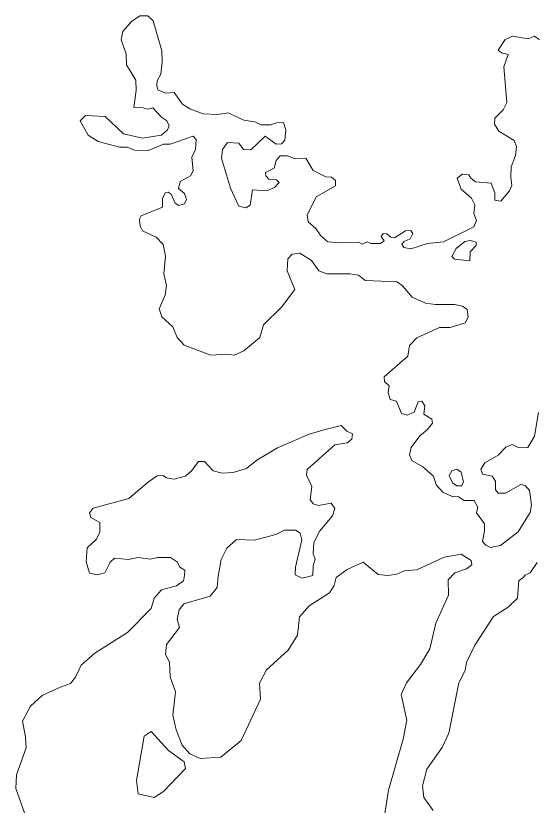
# Model space of a CAD drawing. Extents: x 369010 to 739155, y 6377141 to 6616555.
# Drawn here: x 445131 to 445842, y 6475191 to 6476272 of the extents above; entities that cross this region are included whole.
import ezdxf

# ---------------------------------------------------------------- set-up
doc = ezdxf.new("R2010")
doc.units = 0
doc.header["$LTSCALE"] = 40
doc.layers.add('1', color=7, linetype='Continuous', lineweight=13)

msp = doc.modelspace()

# ---------------------------------------------------------------- linework, layer by layer
at = {"layer": '1'}
for points in [[(445338.5, 6476115.69), (445340.65, 6476121.81), (445337.17, 6476128.6), (445329.89, 6476133.23), (445318.47, 6476146.14), (445311.02, 6476144.16), (445301.26, 6476146.97), (445292.16, 6476146.31), (445295.63, 6476169.81), (445294.81, 6476184.04), (445282.23, 6476205.06), (445281.9, 6476219.79), (445275.11, 6476238.99), (445277.26, 6476250.57), (445288.85, 6476264.31), (445300.43, 6476272.09), (445311.52, 6476272.09), (445318.8, 6476265.14), (445330.55, 6476224.09), (445331.22, 6476209.03), (445329.23, 6476192.15), (445324.1, 6476183.21), (445323.6, 6476176.43), (445325.26, 6476170.8), (445336.18, 6476166), (445347.27, 6476167.16), (445358.86, 6476150.94), (445368.79, 6476144.65), (445386.99, 6476137.7), (445407.18, 6476136.87), (445421.42, 6476139.36), (445442.77, 6476129.09), (445457.83, 6476126.94), (445466.43, 6476122.97), (445479.34, 6476122.97), (445487.45, 6476125.62), (445497.05, 6476125.95), (445500.2, 6476115.69), (445499.04, 6476101.95), (445494.57, 6476096.82), (445486.96, 6476096.32), (445471.89, 6476107.25), (445452.2, 6476088.55), (445442.6, 6476089.04), (445435.81, 6476097.65), (445420.59, 6476098.64), (445413.8, 6476089.04), (445412.15, 6476076.96), (445424.73, 6476036.25), (445435.98, 6476011.42), (445445.41, 6476009.1), (445451.37, 6476012.58), (445454.52, 6476033.6), (445474.21, 6476032.44), (445484.64, 6476036.74), (445491.42, 6476043.86), (445487.45, 6476047.34), (445477.19, 6476048.33), (445472.89, 6476053.13), (445472.56, 6476057.43), (445484.14, 6476063.22), (445487.29, 6476073.98), (445492.42, 6476080.44), (445502.84, 6476080.11), (445512.77, 6476076.3), (445527.67, 6476077.13), (445537.6, 6476060.41), (445555.31, 6476051.64), (445562.92, 6476050.98), (445568.55, 6476046.67), (445568.38, 6476039.23), (445541.74, 6476024.16), (445529.32, 6475998.84), (445530.98, 6475989.74), (445541.24, 6475980.8), (445548.19, 6475970.54), (445557.96, 6475962.43), (445574.67, 6475960.94), (445599.99, 6475962.27), (445604.96, 6475959.45), (445611.75, 6475962.43), (445616.55, 6475960.28), (445629.95, 6475960.11), (445635.08, 6475963.76), (445630.94, 6475970.04), (445633.43, 6475973.85), (445638.56, 6475973.52), (445644.18, 6475968.72), (445649.32, 6475967.89), (445664.38, 6475977.82), (445671.33, 6475978.15), (445674.31, 6475973.85), (445670.33, 6475966.73), (445662.22, 6475963.09), (445659.25, 6475959.29), (445661.73, 6475954.65), (445671.66, 6475953), (445694.17, 6475960.11), (445716.18, 6475962.43), (445757.55, 6475983.29)], [(445757.55, 6475983.29), (445761.36, 6475991.89), (445757.55, 6476001.49), (445758.88, 6476013.08), (445754.58, 6476022.51), (445740.51, 6476034.59), (445734.88, 6476049.65), (445742.16, 6476055.11), (445750.77, 6476054.29), (445753.42, 6476049.65), (445759.87, 6476044.85), (445781.55, 6476042.7), (445786.35, 6476029.79), (445786.52, 6476019.37), (445794.46, 6476018.21), (445806.71, 6476032.27), (445809.52, 6476039.56), (445808.36, 6476050.81), (445808.86, 6476065.38), (445814.65, 6476080.93), (445816.14, 6476093.01), (445812.83, 6476101.46), (445792.14, 6476113.87), (445786.19, 6476123.8), (445786.52, 6476132.07), (445797.77, 6476143.33), (445803.07, 6476153.42), (445798.93, 6476202.08), (445804.56, 6476219.13), (445795.46, 6476221.28), (445791.15, 6476224.92), (445800.59, 6476239.82), (445810.85, 6476244.29), (445832.03, 6476240.64), (445840.31, 6476244.12), (445847.59, 6476239.49)], [(445669.84, 6475670.65), (445671.99, 6475680.91), (445683.57, 6475696.8), (445693.84, 6475705.07), (445700.95, 6475714.01), (445700.12, 6475719.47), (445689.2, 6475726.59), (445690.69, 6475738.17), (445686.72, 6475744.46), (445681.42, 6475743.64), (445675.96, 6475729.4), (445666.53, 6475725.1), (445658.75, 6475727.25), (445651.8, 6475744.46), (445643.19, 6475746.61), (445640.38, 6475756.21), (445642.03, 6475765.48), (445635.25, 6475771.27), (445635.08, 6475777.73), (445667.19, 6475806.03), (445669.84, 6475820.59), (445679.6, 6475830.86), (445710.55, 6475845.42), (445725.28, 6475845.42), (445745.8, 6475851.54), (445750.11, 6475859.32), (445748.45, 6475869.92), (445742.33, 6475874.38), (445731.24, 6475876.87), (445705.26, 6475876.87), (445691.52, 6475878.52), (445673.31, 6475886.8), (445660.07, 6475902.19), (445652.96, 6475907.65), (445608.77, 6475909.8), (445599.99, 6475916.92), (445587.75, 6475918.9), (445556.96, 6475918.57), (445545.38, 6475922.71), (445535.45, 6475936.94), (445519.56, 6475946.87), (445509.13, 6475945.72), (445503.17, 6475939.1), (445502.35, 6475922.71), (445512.77, 6475897.06), (445494.57, 6475872.89), (445469.74, 6475848.9), (445464.78, 6475831.35), (445442.77, 6475813.15), (445429.53, 6475807.19), (445419.76, 6475808.84), (445397.58, 6475807.35), (445361.01, 6475820.93), (445351.41, 6475831.35), (445345.62, 6475846.25), (445330.55, 6475859.98), (445326.75, 6475870.91), (445335.35, 6475889.61), (445337.17, 6475902.68), (445333.2, 6475918.57), (445335.68, 6475943.07), (445332.54, 6475958.96), (445322.61, 6475968.72), (445304.24, 6475977.49), (445300.76, 6475983.78), (445299.94, 6475993.71), (445302.42, 6475998.35), (445331.71, 6476010.1), (445331.55, 6476022.01), (445335.02, 6476029.79), (445339.16, 6476030.62), (445343.13, 6476027.97), (445348.76, 6476015.56), (445353.89, 6476012.08), (445361.5, 6476014.4), (445364.32, 6476020.36), (445361.67, 6476028.63), (445353.39, 6476035.75), (445355.55, 6476045.18), (445369.78, 6476052.96), (445373.25, 6476059.91), (445371.6, 6476078.45), (445376.56, 6476089.04), (445377.39, 6476102.45), (445373.59, 6476107.25), (445341.97, 6476096.32), (445333.04, 6476096.49), (445312.02, 6476087.72), (445292.98, 6476088.21), (445282.89, 6476092.02), (445272.79, 6476092.02), (445243.33, 6476099.8), (445229.93, 6476108.41), (445218.67, 6476128.27), (445226.12, 6476135.38), (445253.1, 6476134.22), (445278.26, 6476110.23), (445303.91, 6476104.6), (445329.89, 6476108.41), (445338.5, 6476115.69)], [(445846.43, 6475728.74), (445840.64, 6475696.47), (445831.87, 6475681.08), (445819.45, 6475680.58), (445810.02, 6475684.88), (445801.41, 6475681.41), (445791.15, 6475670.32), (445772.62, 6475659.89), (445767.15, 6475651.28), (445769.8, 6475644.5), (445783.04, 6475641.52), (445787.35, 6475634.57), (445787.51, 6475622.98), (445790.99, 6475618.18), (445801.25, 6475618.18), (445822.27, 6475630.27), (445828.22, 6475628.94), (445833.85, 6475621.99), (445836.83, 6475602.46), (445834.84, 6475592.03), (445818.46, 6475565.39), (445794.3, 6475546.52), (445780.56, 6475544.04), (445774.11, 6475547.35), (445769.47, 6475552.15), (445772.12, 6475566.22), (445772.12, 6475576.48), (445761.53, 6475591.54), (445763.18, 6475598.99), (445758.38, 6475608.25), (445744.65, 6475608.42), (445736.54, 6475613.38), (445728.26, 6475613.88), (445715.35, 6475619.51), (445706.25, 6475629.93), (445702.28, 6475641.52), (445687.88, 6475654.43), (445672.82, 6475662.87), (445669.84, 6475670.65)], [(445145.19, 6475172.98), (445130.63, 6475213.86), (445131.78, 6475232.72), (445145.02, 6475269.8), (445144.03, 6475284.53), (445139.73, 6475306.04), (445150.65, 6475326.57), (445166.71, 6475341.13), (445189.38, 6475351.72), (445205.43, 6475357.85), (445212.22, 6475366.45), (445220, 6475382.84), (445238.87, 6475399.06), (445283.39, 6475427.69), (445316.16, 6475460.29), (445320.13, 6475474.53), (445330.06, 6475485.95), (445350.75, 6475491.57), (445360.35, 6475498.36), (445361.5, 6475505.48), (445362.17, 6475513.09), (445355.38, 6475517.23), (445352.24, 6475524.01), (445342.47, 6475530.14), (445324.76, 6475530.47), (445314.83, 6475528.15), (445297.62, 6475530.14), (445285.04, 6475527.49), (445265.84, 6475529.47), (445259.72, 6475523.68), (445252.6, 6475509.45), (445242.67, 6475506.63), (445231.75, 6475508.62), (445226.95, 6475524.18), (445228.27, 6475543.38), (445240.52, 6475554.96), (445245.82, 6475564.56), (445245.82, 6475578.13), (445233.24, 6475584.92), (445231.75, 6475591.37), (445236.38, 6475597.66), (445285.37, 6475610.9), (445312.35, 6475634.07), (445324.1, 6475642.02), (445332.37, 6475642.35), (445337.01, 6475639.2), (445347.6, 6475637.38), (445362.99, 6475641.52), (445371.76, 6475649.46), (445380.87, 6475661.71), (445388.98, 6475661.71), (445400.73, 6475648.8), (445413.14, 6475645.66), (445428.2, 6475646.82), (445446.41, 6475652.11), (445460.47, 6475663.53), (445488.94, 6475680.41), (445532.47, 6475699.28), (445553.98, 6475705.74), (445576.16, 6475711.03), (445583.78, 6475703.25), (445591.39, 6475699.78), (445590.56, 6475692.16), (445584.44, 6475687.2), (445567.56, 6475684.55), (445529.66, 6475650.62)], [(445529.66, 6475650.62), (445528.5, 6475643.01), (445536.11, 6475627.62), (445533.46, 6475609.74), (445537.6, 6475603.78), (445544.88, 6475601.47), (445562.26, 6475604.61), (445567.23, 6475597.33), (445564.41, 6475587.23), (445547.03, 6475566.71), (445538.76, 6475550.99), (445537.77, 6475535.43), (445540.58, 6475527.82), (445537.93, 6475518.88), (445537.1, 6475505.48), (445522.54, 6475502.17), (445512.94, 6475506.3), (445513.6, 6475516.9), (445522.37, 6475554.63), (445520.06, 6475563.4), (445513.77, 6475567.54), (445498.54, 6475567.54), (445486.79, 6475561.58), (445457.5, 6475553.97), (445432.67, 6475554.96), (445419.43, 6475542.88), (445411.82, 6475527.49), (445407.68, 6475504.48), (445406.52, 6475489.26), (445396.76, 6475477.17), (445360.84, 6475466.75), (445354.39, 6475458.8), (445351.41, 6475445.4), (445354.72, 6475434.47), (445337.01, 6475411.14), (445335.52, 6475397.4), (445341.15, 6475386.97), (445341.81, 6475366.95), (445349.26, 6475346.43), (445345.45, 6475314.32), (445350.41, 6475294.46), (445358.19, 6475273.11), (445369.12, 6475261.19), (445382.85, 6475255.07), (445411.49, 6475256.89), (445439.12, 6475279.56), (445465.77, 6475336.33), (445464.28, 6475358.18), (445473.72, 6475376.38), (445503.34, 6475403.52), (445516.25, 6475423.88), (445519.23, 6475449.2), (445532.47, 6475463.93), (445560.27, 6475481.81), (445566.56, 6475491.9), (445569.21, 6475502.83), (445584.27, 6475513.92), (445606.28, 6475523.68), (445626.64, 6475507.13), (445639.88, 6475505.48), (445652.29, 6475507.46), (445662.39, 6475511.93), (445679.77, 6475513.42), (445717.17, 6475530.8), (445740.34, 6475534.93), (445754.08, 6475526), (445755.07, 6475520.37), (445747.62, 6475514.58), (445731.74, 6475509.28), (445722.8, 6475499.85), (445723.13, 6475478.66), (445705.75, 6475440.1), (445697.48, 6475405.35), (445684.57, 6475383.83), (445665.37, 6475358.67), (445658.25, 6475342.78), (445666.2, 6475307.53), (445661.07, 6475281.55), (445640.71, 6475211.71), (445635.25, 6475176.45)], [(445701.95, 6475183.74), (445689.04, 6475201.78), (445687.22, 6475217.33), (445693.5, 6475240.34), (445714.19, 6475270.13), (445723.63, 6475289.82), (445737.2, 6475358.51), (445745.64, 6475375.55), (445747.62, 6475386.64), (445759.04, 6475409.98), (445784.7, 6475449.37), (445804.89, 6475462.44), (445817.3, 6475474.53), (445819.12, 6475498.69), (445824.42, 6475502.17), (445827.89, 6475506.14), (445834.68, 6475509.45), (445844.28, 6475523.35)]]:
    msp.add_lwpolyline(points, dxfattribs=at)
for points in [[(445753.09, 6475964.58), (445745.31, 6475963.09), (445733.39, 6475953.33), (445727.76, 6475942.24), (445731.07, 6475938.6), (445752.26, 6475936.61), (445752.75, 6475948.69), (445760.86, 6475957.63), (445760.7, 6475962.27)], [(445734.55, 6475651.28), (445727.76, 6475649.13), (445723.96, 6475642.68), (445728.59, 6475632.42), (445734.55, 6475628.61), (445740.67, 6475628.44), (445743.65, 6475633.58), (445740.18, 6475646.98)], [(445320.13, 6475201.78), (445332.87, 6475209.72), (445363.16, 6475241.17), (445361.17, 6475250.6), (445339.66, 6475265.99), (445315.99, 6475292.14), (445306.39, 6475285.69), (445295.96, 6475224.78), (445298.12, 6475206.41)]]:
    msp.add_lwpolyline(points, close=True, dxfattribs=at)

doc.saveas('drawing.dxf')
